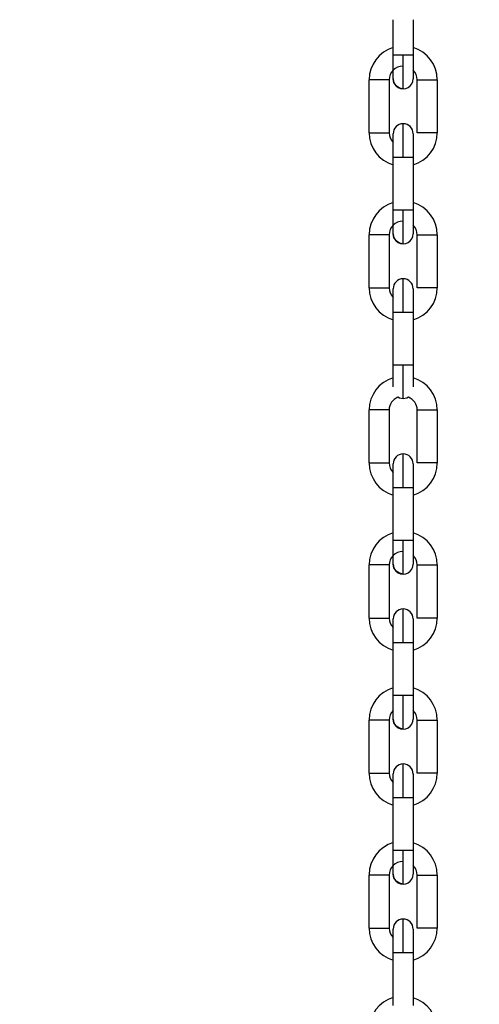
# Model space of a CAD drawing. Header units: inches. Extents: x 170 to 288, y 234 to 248.
# Tile 445 of 480: x 260.299 to 260.419, y 243.827 to 244.086. Entities that reach past the tile are written whole.
import ezdxf

# ---------------------------------------------------------------- set-up
doc = ezdxf.new("R2010")
doc.units = ezdxf.units.IN
doc.header["$LTSCALE"] = 0.25
doc.header["$MEASUREMENT"] = 0
doc.layers.add('ANNOTATIONS', color=1, linetype='Continuous')
doc.layers.add('STANDARD Z GUIDE MOTOR RH', color=7, linetype='Continuous')
doc.styles.add('ARIAL', font='arial.ttf', dxfattribs={"height": 0.09375})
doc.dimstyles.new('STANDARD$0', dxfattribs={"dimtxt": 0.09375, "dimasz": 0.09375, "dimexe": 0.03125, "dimexo": 0.046875, "dimgap": 0.09, "dimtad": 0, "dimtih": 1, "dimtoh": 1, "dimdec": 4, "dimzin": 0, "dimdsep": 46, "dimtxsty": 'ARIAL', "dimcen": 0.09, "dimadec": 0, "dimazin": 0, "dimtfac": 1, "dimtdec": 4, "dimtofl": 0, "dimtmove": 0, "dimatfit": 1, "dimfxl": 1, "dimtolj": 1, "dimtzin": 0, "dimarcsym": 0})

# ---------------------------------------------------------------- blocks, each defined once
blk = doc.blocks.new('*D53')
at = {"layer": 'ANNOTATIONS', "color": 0, "lineweight": -2, "transparency": 16777216}
for p, q in [((259.7476886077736, 244.1437778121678), (261.4626251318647, 244.1437778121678)), ((261.4313751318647, 244.0500278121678), (261.4313751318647, 242.3590412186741)), ((261.4313751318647, 240.2331944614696), (261.4313751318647, 241.9241810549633)), ((260.153938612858, 240.1394444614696), (261.4626251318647, 240.1394444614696))]:
    blk.add_line(p, q, dxfattribs=at)
at = {"layer": 'ANNOTATIONS', "color": 0, "transparency": 16777216}
for points in [[(261.4157501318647, 244.0500278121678), (261.4470001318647, 244.0500278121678), (261.4313751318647, 244.1437778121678)], [(261.4157501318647, 240.2331944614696), (261.4470001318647, 240.2331944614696), (261.4313751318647, 240.1394444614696)]]:
    blk.add_solid(points, dxfattribs=at)
at = {"layer": 'defpoints', "color": 0, "transparency": 16777216}
for p in [(259.7008136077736, 244.1437778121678), (261.4313751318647, 244.1437778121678), (260.107063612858, 240.1394444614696)]:
    blk.add_point(p, dxfattribs=at)
at = {"layer": 'ANNOTATIONS', "color": 0, "transparency": 16777216, "insert": (261.4313751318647, 242.1416111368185), "char_height": 0.09375, "attachment_point": 5, "style": 'ARIAL'}
blk.add_mtext('\\A1;OPENING \\PHEIGHT', dxfattribs=at)

msp = doc.modelspace()

# ---------------------------------------------------------------- linework, layer by layer
at = {"layer": 'STANDARD Z GUIDE MOTOR RH'}
for p, q in [((260.3966141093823, 244.0763617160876), (260.396614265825, 244.0856287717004)), ((260.401863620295, 244.0856286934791), (260.4018634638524, 244.076361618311)), ((260.3903144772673, 244.0560310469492), (260.3903147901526, 244.0699418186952)), ((260.3955641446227, 244.0699417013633), (260.3955638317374, 244.0560309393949)), ((260.4029128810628, 244.0560307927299), (260.4029131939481, 244.0699415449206)), ((260.4081625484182, 244.069941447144), (260.4081622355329, 244.0560306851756)), ((260.3966132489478, 244.0357003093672), (260.3966135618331, 244.0496110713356)), ((260.4018629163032, 244.0496109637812), (260.4018626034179, 244.0357002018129)), ((260.3903136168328, 244.0153696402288), (260.390313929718, 244.0292804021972)), ((260.3955632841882, 244.0292802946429), (260.3955629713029, 244.0153695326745)), ((260.4029120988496, 244.0153693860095), (260.4029123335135, 244.0292801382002)), ((260.4081616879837, 244.0292800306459), (260.4081614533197, 244.0153692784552)), ((260.3966124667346, 243.9950388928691), (260.3966127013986, 244.0089496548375)), ((260.4018620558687, 244.0089495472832), (260.4018618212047, 243.9950387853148)), ((260.3903126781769, 243.9694141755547), (260.3903129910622, 243.9833249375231)), ((260.3955623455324, 243.9833248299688), (260.3955620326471, 243.9694140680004)), ((260.4029111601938, 243.9694139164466), (260.4029113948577, 243.9833246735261)), ((260.4081607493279, 243.9833245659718), (260.4081605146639, 243.9694138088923)), ((260.3966115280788, 243.9490834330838), (260.3966117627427, 243.9629941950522)), ((260.4018611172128, 243.9629940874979), (260.4018608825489, 243.9490833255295)), ((260.3903118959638, 243.928752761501), (260.3903121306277, 243.942663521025)), ((260.3955614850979, 243.9426634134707), (260.3955612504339, 243.9287526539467)), ((260.4029102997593, 243.9287525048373), (260.4029106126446, 243.9426632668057)), ((260.4081599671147, 243.9426631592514), (260.4081596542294, 243.928752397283)), ((260.3966106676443, 243.9084220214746), (260.3966109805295, 243.922332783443)), ((260.4018603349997, 243.9223326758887), (260.4018600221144, 243.9084219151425)), ((260.3903110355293, 243.8880913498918), (260.3903113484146, 243.9020021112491)), ((260.3955607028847, 243.9020020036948), (260.3955603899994, 243.8880912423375)), ((260.4029094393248, 243.888091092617), (260.4029097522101, 243.9020018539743)), ((260.4081591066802, 243.90200174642), (260.4081587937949, 243.8880909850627)), ((260.3966098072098, 243.8677606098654), (260.396610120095, 243.8816713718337)), ((260.4018594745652, 243.8816712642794), (260.4018591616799, 243.8677605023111)), ((260.3903102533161, 243.8474299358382), (260.3903104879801, 243.8613407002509)), ((260.3955598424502, 243.8613405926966), (260.3955595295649, 243.8474298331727)), ((260.4029086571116, 243.8474296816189), (260.4029088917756, 243.8613404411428)), ((260.4081582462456, 243.8613403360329), (260.4081580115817, 243.8474295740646)), ((260.3966094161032, 243.8449123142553), (260.3966094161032, 243.8471778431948)), ((260.3966090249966, 243.8270991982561), (260.3966093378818, 243.8410099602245)), ((260.4018586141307, 243.8410098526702), (260.4018583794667, 243.8270990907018))]:
    msp.add_line(p, q, dxfattribs=at)
at = {"layer": 'STANDARD Z GUIDE MOTOR RH', "flags": 128}
for points in [[(260.3966139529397, 244.0701936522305), (260.3966139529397, 244.0706631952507), (260.396614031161, 244.0712331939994), (260.396614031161, 244.0740013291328), (260.3966141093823, 244.0751583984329), (260.3966141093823, 244.0763617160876)], [(260.3992387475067, 244.0763617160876), (260.3982343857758, 244.0763617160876), (260.3973828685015, 244.0763617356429), (260.39681388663, 244.0763617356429), (260.3966141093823, 244.0763617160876)], [(260.399238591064, 244.0675689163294), (260.399238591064, 244.0690508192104), (260.3992386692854, 244.0701443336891), (260.3992386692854, 244.0714767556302), (260.3992387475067, 244.0729968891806), (260.3992387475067, 244.0763617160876)], [(260.4018634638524, 244.076361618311), (260.4016636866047, 244.0763616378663), (260.4010947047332, 244.0763616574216), (260.4002431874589, 244.0763616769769), (260.3992387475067, 244.0763617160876)], [(260.4018634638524, 244.076361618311), (260.4018634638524, 244.0751583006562), (260.4018633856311, 244.0740012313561), (260.4018633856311, 244.0720001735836), (260.4018633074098, 244.0712330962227), (260.4018633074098, 244.0701935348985)], [(260.3955641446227, 244.0699417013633), (260.3953642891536, 244.0699417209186), (260.3947953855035, 244.0699417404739), (260.3939438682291, 244.0699417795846), (260.3919349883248, 244.0699418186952), (260.3903147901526, 244.0699418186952)], [(260.399238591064, 244.0675689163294), (260.3982341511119, 244.0677687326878), (260.3973827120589, 244.0683377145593), (260.3968137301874, 244.0691892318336), (260.3966139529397, 244.0701936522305)], [(260.4029131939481, 244.0699415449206), (260.4031129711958, 244.069941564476), (260.4045334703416, 244.069941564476), (260.4055378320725, 244.0699415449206), (260.4065422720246, 244.0699415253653), (260.407393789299, 244.0699414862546), (260.4079627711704, 244.0699414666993), (260.4081625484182, 244.069941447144)], [(260.3992381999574, 244.0496110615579), (260.3992382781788, 244.0513264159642), (260.3992382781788, 244.0529758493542), (260.3992383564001, 244.054495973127), (260.3992383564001, 244.0569218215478), (260.3992384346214, 244.0577343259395), (260.3992384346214, 244.0584035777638)], [(260.3903144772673, 244.0560310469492), (260.390514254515, 244.0560310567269), (260.3910832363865, 244.0560310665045), (260.3919347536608, 244.0560310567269), (260.3929391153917, 244.0560310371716), (260.3939435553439, 244.0560310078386), (260.3947950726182, 244.0560309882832), (260.3953640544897, 244.0560309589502), (260.3955638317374, 244.0560309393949)], [(260.3966135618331, 244.0496110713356), (260.3966135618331, 244.050814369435), (260.3966136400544, 244.0519714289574), (260.3966136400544, 244.0553094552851), (260.3966137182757, 244.0556604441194)], [(260.3966136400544, 244.0553094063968), (260.3966137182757, 244.055660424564), (260.3966137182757, 244.055778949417)], [(260.4018629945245, 244.0557788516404), (260.4018629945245, 244.0530376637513), (260.4018629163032, 244.0519713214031), (260.4018629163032, 244.0496109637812)], [(260.4081622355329, 244.0560306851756), (260.4079624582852, 244.0560307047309), (260.4073934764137, 244.0560307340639), (260.4065419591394, 244.0560307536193), (260.4055375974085, 244.0560307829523), (260.4045331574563, 244.0560307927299), (260.403681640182, 244.0560308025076), (260.4031126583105, 244.0560308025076), (260.4029128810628, 244.0560307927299)], [(260.3966135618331, 244.0496110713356), (260.3968133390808, 244.0496110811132), (260.3973823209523, 244.0496110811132), (260.3982338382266, 244.0496110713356), (260.3992381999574, 244.0496110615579)], [(260.3992381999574, 244.0496110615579), (260.4002426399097, 244.0496110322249), (260.4010941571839, 244.0496110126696), (260.4016631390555, 244.0496109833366), (260.4018629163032, 244.0496109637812)], [(260.3966131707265, 244.0295322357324), (260.3966131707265, 244.0322735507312), (260.3966132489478, 244.0333399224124), (260.3966132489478, 244.0357003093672)], [(260.3992379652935, 244.0357002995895), (260.3982335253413, 244.0357003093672), (260.397382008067, 244.0357003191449), (260.3968131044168, 244.0357003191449), (260.3966132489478, 244.0357003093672)], [(260.3992377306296, 244.026907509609), (260.3992378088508, 244.0270764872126), (260.3992378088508, 244.0308153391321), (260.3992378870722, 244.0323354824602), (260.3992378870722, 244.0339849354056), (260.3992379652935, 244.0357002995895)], [(260.4018626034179, 244.0357002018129), (260.4016628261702, 244.0357002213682), (260.4010938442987, 244.0357002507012), (260.4002423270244, 244.0357002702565), (260.3992379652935, 244.0357002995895)], [(260.4018626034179, 244.0357002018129), (260.4018626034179, 244.033339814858), (260.4018625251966, 244.0322734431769), (260.4018625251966, 244.0295321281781)], [(260.3955632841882, 244.0292802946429), (260.3953635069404, 244.0292803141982), (260.394794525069, 244.0292803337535), (260.3939430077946, 244.0292803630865), (260.3929385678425, 244.0292803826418), (260.3919342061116, 244.0292804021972), (260.3910826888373, 244.0292804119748), (260.3905137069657, 244.0292804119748), (260.390313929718, 244.0292804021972)], [(260.3992377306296, 244.026907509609), (260.3982333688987, 244.0271073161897), (260.3973818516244, 244.0276762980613), (260.3968129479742, 244.0285278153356), (260.3966131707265, 244.0295322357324)], [(260.4029123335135, 244.0292801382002), (260.4031121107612, 244.0292801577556), (260.4036810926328, 244.0292801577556), (260.4045326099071, 244.0292801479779), (260.4055370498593, 244.0292801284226), (260.4065414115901, 244.0292801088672), (260.4073929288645, 244.0292800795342), (260.407961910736, 244.0292800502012), (260.4081616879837, 244.0292800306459)], [(260.3992374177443, 244.0089496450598), (260.3992374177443, 244.0106649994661), (260.3992374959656, 244.0123144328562), (260.3992374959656, 244.015166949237), (260.3992375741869, 244.0162604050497), (260.3992375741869, 244.0177421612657)], [(260.3903136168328, 244.0153696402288), (260.3905134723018, 244.0153696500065), (260.391082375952, 244.0153696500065), (260.3919338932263, 244.0153696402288), (260.3939427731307, 244.0153696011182), (260.3947942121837, 244.0153695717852), (260.3953631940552, 244.0153695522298), (260.3955629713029, 244.0153695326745)], [(260.3966127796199, 244.0133109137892), (260.3966128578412, 244.0140779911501), (260.3966128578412, 244.0151175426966)], [(260.4018622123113, 244.0151174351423), (260.4018622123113, 244.0140778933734), (260.40186213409, 244.0133108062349), (260.40186213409, 244.0101526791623), (260.4018620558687, 244.0089493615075)], [(260.4081614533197, 244.0153692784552), (260.4079615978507, 244.0153692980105), (260.4073926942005, 244.0153693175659), (260.4065411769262, 244.0153693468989), (260.4045322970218, 244.0153693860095), (260.4036808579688, 244.0153693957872), (260.4031118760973, 244.0153693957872), (260.4029120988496, 244.0153693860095)], [(260.3966127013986, 244.0089496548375), (260.3966127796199, 244.0101529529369), (260.3966127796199, 244.0133110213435), (260.3966128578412, 244.0140780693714)], [(260.4018622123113, 244.0140779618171), (260.40186213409, 244.0133109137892)], [(260.40186213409, 244.0101528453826), (260.4018620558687, 244.0089495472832)], [(260.3966127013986, 244.0089496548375), (260.3968125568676, 244.0089496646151), (260.3982329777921, 244.0089496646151), (260.3992374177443, 244.0089496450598)], [(260.3992374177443, 244.0089496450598), (260.4002418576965, 244.0089496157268), (260.4010932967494, 244.0089495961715), (260.401662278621, 244.0089495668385), (260.4018620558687, 244.0089495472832)], [(260.396612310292, 243.9893848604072), (260.396612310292, 243.9899103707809), (260.3966123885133, 243.9906774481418), (260.3966123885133, 243.9938355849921), (260.3966124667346, 243.9950388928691)], [(260.399237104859, 243.9950388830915), (260.3982326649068, 243.9950389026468), (260.3973812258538, 243.9950389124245), (260.3968122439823, 243.9950389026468), (260.3966124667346, 243.9950388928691)], [(260.3992369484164, 243.9862461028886), (260.3992369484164, 243.9877280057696), (260.3992370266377, 243.988821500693), (260.3992370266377, 243.9916740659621), (260.399237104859, 243.9933235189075), (260.399237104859, 243.9950388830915)], [(260.4018618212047, 243.9950387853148), (260.4016619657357, 243.9950388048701), (260.4010930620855, 243.9950388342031), (260.4002415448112, 243.9950388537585), (260.399237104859, 243.9950388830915)], [(260.4018618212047, 243.9950387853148), (260.4018617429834, 243.9938354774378), (260.4018617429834, 243.9916120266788), (260.4018616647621, 243.9906773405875), (260.4018616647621, 243.9893847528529)], [(260.3992369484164, 243.9862461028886), (260.3982325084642, 243.9864459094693), (260.3978508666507, 243.9866419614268)], [(260.4006195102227, 243.9866397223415), (260.4002413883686, 243.986445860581), (260.3992369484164, 243.986246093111)], [(260.400623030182, 243.9866419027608), (260.4002413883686, 243.9864458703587)], [(260.3955623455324, 243.9833248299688), (260.3953625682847, 243.9833248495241), (260.3947935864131, 243.9833248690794), (260.3939420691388, 243.9833248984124), (260.3929376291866, 243.9833249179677), (260.3919332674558, 243.9833249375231), (260.3910817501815, 243.9833249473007), (260.39051276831, 243.9833249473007), (260.3903129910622, 243.9833249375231)], [(260.4029113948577, 243.9833246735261), (260.4031111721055, 243.9833246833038), (260.4036801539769, 243.9833246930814), (260.4045316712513, 243.9833246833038), (260.4055361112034, 243.9833246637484), (260.4065404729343, 243.9833246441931), (260.4073919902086, 243.9833246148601), (260.4079609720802, 243.9833245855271), (260.4081607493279, 243.9833245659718)], [(260.3992364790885, 243.9629941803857), (260.3992364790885, 243.9647095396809), (260.3992365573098, 243.9663589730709), (260.3992365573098, 243.9692114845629), (260.3992366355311, 243.9703049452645), (260.3992366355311, 243.9717867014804)], [(260.3903126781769, 243.9694141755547), (260.390512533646, 243.9694141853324), (260.3910814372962, 243.9694141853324), (260.3919329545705, 243.9694141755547), (260.3929373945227, 243.9694141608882), (260.3939418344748, 243.969414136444), (260.3947932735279, 243.9694141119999), (260.3953622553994, 243.9694140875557), (260.3955620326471, 243.9694140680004)], [(260.3966117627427, 243.9629941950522), (260.3966118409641, 243.9641974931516), (260.3966118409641, 243.9673555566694), (260.3966119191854, 243.9681226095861)], [(260.3966118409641, 243.9673554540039), (260.3966119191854, 243.9681225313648), (260.3966119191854, 243.9691620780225)], [(260.4018612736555, 243.9681225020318), (260.4018611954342, 243.9673554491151), (260.4018611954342, 243.9641973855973), (260.4018611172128, 243.9629940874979)], [(260.4018612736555, 243.9691619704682), (260.4018612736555, 243.9681224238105), (260.4018611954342, 243.9673553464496)], [(260.4081605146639, 243.9694138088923), (260.4079606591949, 243.9694138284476), (260.4073917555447, 243.9694138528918), (260.4065402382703, 243.9694138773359), (260.4055357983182, 243.9694139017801), (260.404531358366, 243.9694139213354), (260.403679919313, 243.9694139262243), (260.4031109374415, 243.9694139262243), (260.4029111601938, 243.9694139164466)], [(260.3966117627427, 243.9629941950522), (260.3968116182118, 243.9629942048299), (260.397380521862, 243.9629942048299), (260.3982320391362, 243.9629941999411), (260.3992364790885, 243.9629941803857)], [(260.3992364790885, 243.9629941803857), (260.4002409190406, 243.9629941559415), (260.4010923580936, 243.9629941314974), (260.4016613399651, 243.9629941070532), (260.4018611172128, 243.9629940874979)], [(260.4018611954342, 243.9641972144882), (260.4018611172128, 243.9629938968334)], [(260.3966113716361, 243.9429153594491), (260.3966113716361, 243.9439549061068), (260.3966114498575, 243.9447219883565), (260.3966114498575, 243.947880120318), (260.3966115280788, 243.9490834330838)], [(260.3992361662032, 243.9490834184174), (260.398231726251, 243.9490834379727), (260.397380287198, 243.9490834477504), (260.3968113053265, 243.9490834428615), (260.3966115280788, 243.9490834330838)], [(260.3992360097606, 243.9402906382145), (260.3992360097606, 243.9417725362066), (260.3992360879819, 243.9428660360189), (260.3992360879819, 243.9457186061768), (260.3992361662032, 243.9473680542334), (260.3992361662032, 243.9490834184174)], [(260.4018608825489, 243.9490833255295), (260.4016610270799, 243.9490833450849), (260.4010921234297, 243.949083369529), (260.4002406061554, 243.9490833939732), (260.3992361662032, 243.9490834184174)], [(260.4018608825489, 243.9490833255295), (260.4018608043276, 243.9478800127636), (260.4018608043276, 243.9456565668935), (260.4018607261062, 243.9447218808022), (260.4018607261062, 243.9429152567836)], [(260.3955614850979, 243.9426634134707), (260.3953617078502, 243.942663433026), (260.3947927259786, 243.9426634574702), (260.3939412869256, 243.9426634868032), (260.3919324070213, 243.9426635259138), (260.3910808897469, 243.9426635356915), (260.3905119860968, 243.9426635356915), (260.3903121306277, 243.942663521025)], [(260.3992360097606, 243.9402906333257), (260.3982315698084, 243.9404904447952), (260.3973800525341, 243.9410594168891), (260.3968111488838, 243.9419109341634), (260.3966113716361, 243.9429153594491)], [(260.4029106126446, 243.9426632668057), (260.4031103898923, 243.9426632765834), (260.4036793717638, 243.9426632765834), (260.4045308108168, 243.9426632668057), (260.4055352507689, 243.9426632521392), (260.4065396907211, 243.942663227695), (260.4073912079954, 243.9426632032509), (260.4079601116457, 243.9426631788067), (260.4081599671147, 243.9426631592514)], [(260.399235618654, 243.9223327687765), (260.3992356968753, 243.9240481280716), (260.3992356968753, 243.92721768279), (260.3992357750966, 243.9285500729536), (260.3992357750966, 243.9311252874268)], [(260.3903118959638, 243.928752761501), (260.3905116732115, 243.9287527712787), (260.391080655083, 243.9287527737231), (260.391932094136, 243.9287527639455), (260.3929365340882, 243.9287527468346), (260.3939409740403, 243.9287527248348), (260.3947924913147, 243.9287526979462), (260.3953613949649, 243.9287526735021), (260.3955612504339, 243.9287526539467)], [(260.3966109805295, 243.922332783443), (260.3966109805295, 243.9246931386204), (260.3966110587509, 243.925759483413), (260.3966110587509, 243.9285006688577)], [(260.401860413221, 243.928500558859), (260.401860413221, 243.9257592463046), (260.4018603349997, 243.9246928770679), (260.4018603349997, 243.9223324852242)], [(260.4081596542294, 243.928752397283), (260.4079598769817, 243.9287524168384), (260.4073908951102, 243.9287524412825), (260.4065393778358, 243.9287524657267), (260.4055349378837, 243.9287524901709), (260.4045305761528, 243.9287525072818), (260.4036790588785, 243.9287525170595), (260.403110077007, 243.928752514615), (260.4029102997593, 243.9287525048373)], [(260.401860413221, 243.9257593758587), (260.4018603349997, 243.9246930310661)], [(260.3966109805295, 243.922332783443), (260.3968107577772, 243.9223327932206), (260.3973797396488, 243.9223327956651), (260.3982311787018, 243.9223327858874), (260.399235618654, 243.9223327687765)], [(260.399235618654, 243.9223327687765), (260.4002400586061, 243.9223327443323), (260.4010915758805, 243.9223327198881), (260.4016604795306, 243.922332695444), (260.4018603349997, 243.9223326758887)], [(260.3966105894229, 243.9022539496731), (260.3966105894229, 243.9060616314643), (260.3966106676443, 243.9072187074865), (260.3966106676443, 243.9084220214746)], [(260.39923538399, 243.9084220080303), (260.3982309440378, 243.9084220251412), (260.3973794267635, 243.9084220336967), (260.396810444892, 243.9084220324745), (260.3966106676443, 243.9084220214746)], [(260.399235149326, 243.8996292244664), (260.399235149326, 243.9002985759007), (260.3992352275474, 243.9011111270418), (260.3992352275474, 243.9035370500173), (260.3992353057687, 243.9050571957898), (260.3992353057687, 243.9067066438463), (260.39923538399, 243.9084220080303)], [(260.4018600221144, 243.9084219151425), (260.4016602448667, 243.9084219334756), (260.4010912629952, 243.9084219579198), (260.4002397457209, 243.9084219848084), (260.39923538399, 243.9084220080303)], [(260.4018600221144, 243.9084219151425), (260.4018600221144, 243.9072185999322), (260.4018599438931, 243.90606152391), (260.4018599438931, 243.9032933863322), (260.4018598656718, 243.9027233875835), (260.4018598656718, 243.9022538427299)], [(260.3955607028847, 243.9020020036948), (260.3953608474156, 243.9020020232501), (260.3947919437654, 243.9020020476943), (260.3939404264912, 243.9020020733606), (260.3929359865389, 243.9020020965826), (260.3919316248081, 243.9020021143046), (260.3910801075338, 243.9020021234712), (260.3905111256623, 243.9020021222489), (260.3903113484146, 243.9020021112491)], [(260.399235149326, 243.8996292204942), (260.3982307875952, 243.8998290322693), (260.3973792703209, 243.9003980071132), (260.3968102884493, 243.9012495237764), (260.3966105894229, 243.9022539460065)], [(260.4029097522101, 243.9020018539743), (260.4031095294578, 243.9020018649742), (260.4036785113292, 243.9020018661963), (260.4045300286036, 243.9020018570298), (260.4055344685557, 243.9020018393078), (260.4065388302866, 243.9020018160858), (260.4073903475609, 243.9020017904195), (260.4079593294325, 243.9020017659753), (260.4081591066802, 243.90200174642)], [(260.3992348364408, 243.8816713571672), (260.3992348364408, 243.8850361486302), (260.3992349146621, 243.8865562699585), (260.3992349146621, 243.8889821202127), (260.3992349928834, 243.8897946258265), (260.3992349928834, 243.8904638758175)], [(260.3903110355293, 243.8880913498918), (260.390510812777, 243.8880913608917), (260.3910797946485, 243.8880913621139), (260.3919313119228, 243.8880913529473), (260.392935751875, 243.8880913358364), (260.3939401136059, 243.8880913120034), (260.3947916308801, 243.888091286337), (260.3953606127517, 243.8880912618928), (260.3955603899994, 243.8880912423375)], [(260.3966101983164, 243.8867997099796), (260.3966102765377, 243.8873697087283), (260.3966102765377, 243.8878392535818)], [(260.4018596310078, 243.8878391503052), (260.4018596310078, 243.8877206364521), (260.4018595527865, 243.8873696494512)], [(260.4081587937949, 243.8880909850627), (260.4079590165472, 243.888091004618), (260.4073900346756, 243.8880910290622), (260.4065385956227, 243.8880910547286), (260.4055341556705, 243.8880910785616), (260.4045297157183, 243.8880910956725), (260.403678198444, 243.8880911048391), (260.4031092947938, 243.8880911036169), (260.4029094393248, 243.888091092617)], [(260.396610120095, 243.8816713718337), (260.396610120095, 243.8828746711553), (260.3966101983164, 243.884031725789), (260.3966101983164, 243.8867997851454), (260.3966102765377, 243.8873697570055)], [(260.4018596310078, 243.8877206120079), (260.4018595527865, 243.887369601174), (260.4018595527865, 243.8840314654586), (260.4018594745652, 243.8828743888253)], [(260.4018595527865, 243.8840316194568), (260.4018594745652, 243.882874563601), (260.4018594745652, 243.8816712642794)], [(260.396610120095, 243.8816713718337), (260.3968098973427, 243.8816713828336), (260.3973788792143, 243.8816713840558), (260.3982303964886, 243.8816713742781), (260.3992348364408, 243.8816713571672)], [(260.3992348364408, 243.8816713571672), (260.4002391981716, 243.8816713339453), (260.4010907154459, 243.8816713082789), (260.4016596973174, 243.8816712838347), (260.4018594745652, 243.8816712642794)], [(260.3966097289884, 243.861592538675), (260.3966097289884, 243.8633991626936), (260.3966098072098, 243.864333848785), (260.3966098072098, 243.8677606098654)], [(260.3992345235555, 243.8677605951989), (260.3982300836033, 243.8677606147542), (260.397378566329, 243.8677606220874), (260.3968096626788, 243.8677606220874), (260.3966098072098, 243.8677606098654)], [(260.3992343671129, 243.8589678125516), (260.3992343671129, 243.8615432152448), (260.3992344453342, 243.8628756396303), (260.3992344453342, 243.8660452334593), (260.3992345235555, 243.8677605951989)], [(260.4018591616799, 243.8677605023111), (260.4016593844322, 243.8677605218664), (260.4010904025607, 243.8677605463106), (260.4002389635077, 243.8677605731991), (260.3992345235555, 243.8677605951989)], [(260.4018591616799, 243.8677605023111), (260.4018591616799, 243.8654001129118), (260.4018590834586, 243.8643337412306), (260.4018590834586, 243.8615924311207)], [(260.3955598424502, 243.8613405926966), (260.3953600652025, 243.861340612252), (260.3947910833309, 243.8613406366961), (260.3939395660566, 243.8613406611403), (260.3929352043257, 243.8613406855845), (260.3919307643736, 243.8613407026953), (260.3910792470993, 243.861340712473), (260.3905102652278, 243.8613407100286), (260.3903104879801, 243.8613407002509)], [(260.3992343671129, 243.8589678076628), (260.3982299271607, 243.8591676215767), (260.3973784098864, 243.859736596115), (260.3968095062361, 243.8605881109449), (260.3966097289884, 243.8615925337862)], [(260.4029088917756, 243.8613404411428), (260.4031087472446, 243.8613404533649), (260.4036776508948, 243.8613404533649), (260.4045291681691, 243.8613404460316), (260.4055336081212, 243.8613404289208), (260.4065380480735, 243.8613404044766), (260.4073894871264, 243.861340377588), (260.4079584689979, 243.8613403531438), (260.4081582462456, 243.8613403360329)], [(260.3992339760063, 243.841009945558), (260.3992339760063, 243.8427253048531), (260.3992340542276, 243.8443747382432), (260.3992340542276, 243.8458948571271), (260.3992341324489, 243.8472272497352), (260.3992341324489, 243.8498024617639)], [(260.3903102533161, 243.8474299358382), (260.3905100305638, 243.8474299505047), (260.391078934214, 243.8474299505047), (260.3919304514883, 243.847429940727), (260.3929348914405, 243.8474299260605), (260.3939393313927, 243.8474299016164), (260.394790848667, 243.8474298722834), (260.3953597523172, 243.8474298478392), (260.3955595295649, 243.8474298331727)], [(260.4018587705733, 243.8471777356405), (260.4018587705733, 243.8453711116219), (260.401858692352, 243.8444364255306)], [(260.4081580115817, 243.8474295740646), (260.407958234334, 243.8474295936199), (260.4073892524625, 243.8474296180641), (260.4065377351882, 243.8474296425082), (260.405533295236, 243.8474296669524), (260.4045289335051, 243.8474296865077), (260.4036774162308, 243.8474296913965), (260.4031084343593, 243.8474296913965), (260.4029086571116, 243.8474296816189)], [(260.3966093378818, 243.8410099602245), (260.3966093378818, 243.8444366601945), (260.3966094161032, 243.8453713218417)], [(260.4018587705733, 243.8453712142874), (260.401858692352, 243.8444365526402), (260.401858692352, 243.8422131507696), (260.4018586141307, 243.8410098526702)], [(260.401858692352, 243.8422129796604), (260.4018586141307, 243.8410096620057)], [(260.3966093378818, 243.8410099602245), (260.3968091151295, 243.8410099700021), (260.3973780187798, 243.8410099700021), (260.3982295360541, 243.8410099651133), (260.3992339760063, 243.841009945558)], [(260.3992339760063, 243.841009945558), (260.4002384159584, 243.8410099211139), (260.4010899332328, 243.8410098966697), (260.401658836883, 243.8410098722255), (260.4018586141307, 243.8410098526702)]]:
    msp.add_lwpolyline(points, dxfattribs=at)
at = {"layer": 'STANDARD Z GUIDE MOTOR RH'}
for centre, radius, start, end in [((260.3991056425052, 244.0699416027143), 0.00879265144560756, 106.4727034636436, 179.9985925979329), ((260.3993698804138, 244.0699416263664), 0.008792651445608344, 359.9988299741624, 73.52471909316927), ((260.3991074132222, 244.0699416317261), 0.003543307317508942, 89.99882997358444, 179.998829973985), ((260.3993698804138, 244.0699416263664), 0.003543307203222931, 359.9988299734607, 45.27391868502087), ((260.3992386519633, 244.0701935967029), 0.002624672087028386, 179.9988299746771, 359.9994094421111), ((260.399238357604, 244.0557789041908), 0.002624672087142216, 359.979854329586, 179.9798341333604), ((260.3991071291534, 244.0560308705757), 0.008792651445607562, 179.9988299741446, 253.5247191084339), ((260.3991071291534, 244.0560308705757), 0.003543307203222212, 179.9988299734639, 225.2742419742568), ((260.399369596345, 244.056030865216), 0.008792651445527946, 286.4729408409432, 359.998829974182), ((260.3991053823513, 244.0292801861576), 0.00879265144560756, 106.4727034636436, 179.9985925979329), ((260.3993690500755, 244.0292802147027), 0.008792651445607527, 359.9988299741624, 73.52471910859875), ((260.3991065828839, 244.0292802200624), 0.003543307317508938, 89.99882997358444, 179.998829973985), ((260.3993690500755, 244.0292802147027), 0.003543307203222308, 359.9988299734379, 45.27391868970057), ((260.399237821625, 244.0295321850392), 0.002624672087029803, 179.9988299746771, 359.9994094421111), ((260.3992375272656, 244.0151174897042), 0.002624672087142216, 359.979854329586, 179.9798341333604), ((260.3991062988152, 244.015369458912), 0.008792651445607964, 179.9988299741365, 253.5247191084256), ((260.3991062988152, 244.015369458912), 0.003543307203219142, 179.9988299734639, 225.2739186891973), ((260.3993687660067, 244.0153694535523), 0.008792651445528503, 286.4729408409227, 359.9988299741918), ((260.3991056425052, 243.9833247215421), 0.00879265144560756, 106.4727034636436, 179.9985925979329), ((260.3993681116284, 243.983324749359), 0.008792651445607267, 359.9988299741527, 73.52451000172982), ((260.3991056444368, 243.9833247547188), 0.00354330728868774, 110.6790003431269, 179.9988299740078), ((260.3993681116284, 243.983324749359), 0.003543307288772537, 359.9988299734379, 69.31863202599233), ((260.3992365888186, 243.9691620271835), 0.002624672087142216, 359.979854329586, 179.9798341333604), ((260.3991053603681, 243.9694139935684), 0.008792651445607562, 179.9988299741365, 253.5247191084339), ((260.3991053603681, 243.9694139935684), 0.003543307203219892, 179.9988299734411, 225.2739186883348), ((260.3993678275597, 243.9694139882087), 0.00879265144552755, 286.4729408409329, 359.998829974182), ((260.3991056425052, 243.9426847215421), 0.00879265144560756, 106.4727034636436, 179.9985925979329), ((260.3993672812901, 243.9426633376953), 0.008792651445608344, 359.9988299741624, 73.52471909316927), ((260.3991048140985, 243.942663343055), 0.003543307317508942, 89.99882997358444, 179.9988299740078), ((260.3993672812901, 243.9426633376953), 0.003543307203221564, 359.9988299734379, 45.27411383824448), ((260.3992360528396, 243.9429153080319), 0.002624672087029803, 179.9988299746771, 359.9994094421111), ((260.3992357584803, 243.9285006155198), 0.002624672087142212, 359.979854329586, 179.9798341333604), ((260.3991045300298, 243.9287525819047), 0.008792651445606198, 179.9988299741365, 253.5247191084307), ((260.3991045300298, 243.9287525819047), 0.0035433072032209, 179.9988299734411, 225.2742543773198), ((260.3993669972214, 243.9287525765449), 0.008792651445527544, 286.4729408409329, 359.998829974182), ((260.3991056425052, 243.9020447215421), 0.00879265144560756, 106.4727034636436, 179.9985925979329), ((260.3993664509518, 243.9020019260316), 0.00879265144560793, 359.9988299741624, 73.52471910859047), ((260.3991039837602, 243.9020019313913), 0.003543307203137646, 134.7239359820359, 179.998829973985), ((260.3993664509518, 243.9020019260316), 0.003543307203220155, 359.9988299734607, 45.2739186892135), ((260.3992352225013, 243.9022538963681), 0.002624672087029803, 179.9988299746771, 359.9994094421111), ((260.399234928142, 243.8878392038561), 0.002624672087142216, 359.979854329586, 179.9798341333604), ((260.3991036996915, 243.888091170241), 0.008792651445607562, 179.9988299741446, 253.5247191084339), ((260.3991036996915, 243.888091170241), 0.003543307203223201, 179.9988299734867, 225.2742022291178), ((260.3993661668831, 243.8880911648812), 0.00879265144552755, 286.4729408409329, 359.998829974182), ((260.3991056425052, 243.8614047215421), 0.00879265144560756, 106.4727034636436, 179.9985925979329), ((260.3993656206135, 243.8613405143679), 0.00879265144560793, 359.9988299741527, 73.52471910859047), ((260.3991031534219, 243.8613405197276), 0.003543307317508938, 89.99882997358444, 179.998829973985), ((260.3993656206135, 243.8613405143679), 0.003543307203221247, 359.9988299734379, 45.2739186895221), ((260.399234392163, 243.8615924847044), 0.002624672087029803, 179.9988299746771, 359.9994094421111), ((260.3992340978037, 243.8471777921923), 0.002624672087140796, 359.979854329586, 179.9798341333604), ((260.3991028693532, 243.8474297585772), 0.008792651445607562, 179.9988299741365, 253.5247191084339), ((260.3991028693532, 243.8474297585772), 0.003543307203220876, 179.9988299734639, 225.2739186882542), ((260.3993653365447, 243.8474297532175), 0.00879265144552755, 286.4729408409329, 359.998829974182), ((260.3991056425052, 243.8207647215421), 0.00879265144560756, 106.4727034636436, 179.9985925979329), ((260.3993647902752, 243.8206791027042), 0.00879265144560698, 359.9988299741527, 73.52471909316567)]:
    msp.add_arc(centre, radius, start, end, dxfattribs=at)

# ---------------------------------------------------------------- dimensions: what is measured, and where the dimension line sits
at = {"layer": 'ANNOTATIONS'}
dim = msp.add_linear_dim(base=(261.4313751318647, 244.1437778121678), p1=(260.1070636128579, 240.1394444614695), p2=(259.7008136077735, 244.1437778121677), angle=90, text='OPENING \\PHEIGHT', dimstyle='STANDARD$0', dxfattribs=at)
dim.commit()
dim.dimension.update_dxf_attribs({"geometry": '*D53', "text_midpoint": (261.4313751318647, 242.1416111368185)})

doc.saveas('drawing.dxf')
